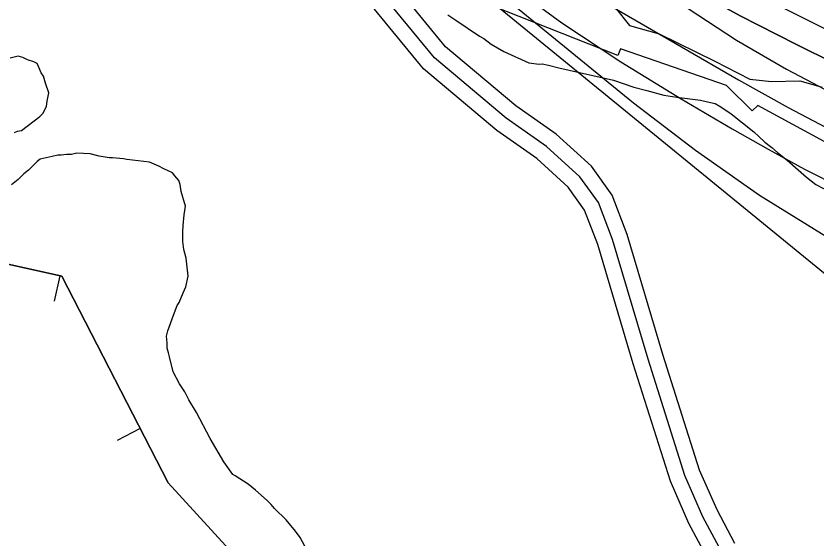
# Model space of a CAD drawing. Extents: x 3279314 to 3317160, y 734079 to 759431.
# Drawn here: x 3286173 to 3286944, y 753041 to 753545 of the extents above; entities that cross this region are included whole.
import ezdxf

# ---------------------------------------------------------------- set-up
doc = ezdxf.new("R2010")
doc.units = 0
for name, color, linetype in [('V-BORW-LINE', 7, 'Continuous'), ('V-RIVR-EDGE', 7, 'Continuous'), ('V-ROAD-CNTR', 7, 'Continuous'), ('V-RRAP-RVMT', 7, 'Continuous'), ('V-SITE-VEGE', 7, 'Continuous'), ('V-TOPO-DPTH', 7, 'Continuous'), ('V-TOPO-MAJR', 7, 'Continuous'), ('V-TOPO-MINR', 7, 'Continuous')]:
    doc.layers.add(name, color=color, linetype=linetype)

msp = doc.modelspace()

# ---------------------------------------------------------------- linework, layer by layer
at = {"layer": 'V-BORW-LINE'}
for p, q in [((3286215.04, 753294.53), (3286209.59, 753270.13)), ((3286292.29, 753147.62), (3286270.07, 753136.16))]:
    msp.add_line(p, q, dxfattribs=at)
for points in [[(3284907.45, 754719.18), (3285075.75, 754436.63), (3285261.17, 754133.11), (3285382.92, 753919.96), (3285475.73, 753765.93), (3285548.16, 753637.18), (3285603.94, 753534.31), (3285703.22, 753356.01), (3285742.19, 753301.86), (3285868.32, 753195.58), (3285937.56, 753218.82), (3286033.9, 753289.55), (3286096.88, 753320.94), (3286216.73, 753294.15), (3286319.38, 753095.09), (3286388.32, 753019.82), (3286551.6, 752940.77), (3286688.04, 752908.66), (3286814.2, 752885.66), (3286896.94, 752894.8), (3286931.94, 752824.8), (3286914.44, 752765.74), (3286739.41, 752804.04)], [(3286739.41, 752804.04), (3286929.75, 752767.93), (3286934.12, 752831.36), (3286901.31, 752894.8), (3286814.2, 752885.66), (3286688.04, 752908.66), (3286551.6, 752940.77), (3286388.32, 753019.82), (3286319.38, 753095.09), (3286216.73, 753294.15), (3286096.88, 753320.94), (3286033.9, 753289.55), (3285937.56, 753218.82), (3285868.32, 753195.58), (3285742.19, 753301.86), (3285703.22, 753356.01), (3285603.94, 753534.31), (3285548.16, 753637.18), (3285475.73, 753765.93), (3285382.92, 753919.96), (3285261.17, 754133.11), (3285075.75, 754436.63), (3284907.45, 754719.18)]]:
    msp.add_lwpolyline(points, dxfattribs=at)
at = {"layer": 'V-RIVR-EDGE'}
msp.add_lwpolyline([(3286749.91, 753552.9), (3286763.77, 753535.48), (3286792.44, 753527.59), (3286845.84, 753501.38), (3286879.71, 753483.9), (3286900.56, 753481.68), (3286927.95, 753482.48), (3286949.24, 753476.34)], dxfattribs=at)
at = {"layer": 'V-ROAD-CNTR'}
for points in [[(3286865.29, 753036.87), (3286848.01, 753069.1), (3286831.22, 753107.55), (3286795.9, 753218.68), (3286761.51, 753334.45), (3286747.09, 753372.24), (3286727.17, 753400.03), (3286693.16, 753430.96), (3286654.07, 753458.35), (3286586.61, 753515.15), (3286539.77, 753572.12), (3286497.66, 753610.73), (3286461.34, 753642.91), (3286400.5, 753690.34), (3286354.11, 753729.85), (3286275.79, 753797.04), (3286211.64, 753844), (3286171.31, 753870.84)], [(3286852.38, 753029.21), (3286834.5, 753062.54), (3286817.16, 753102.26), (3286781.56, 753214.27), (3286747.29, 753329.63), (3286733.77, 753365.08), (3286715.9, 753390), (3286683.78, 753419.22), (3286644.92, 753446.45), (3286575.9, 753504.56), (3286528.85, 753561.78), (3286487.61, 753599.59), (3286451.74, 753631.37), (3286391.02, 753678.7), (3286344.36, 753718.44), (3286266.46, 753785.28), (3286203.05, 753831.7), (3286163.55, 753857.99)], [(3286852.38, 753029.21), (3286834.5, 753062.54), (3286817.16, 753102.26), (3286781.56, 753214.27), (3286747.29, 753329.63), (3286733.77, 753365.08), (3286715.9, 753390), (3286683.78, 753419.22), (3286644.92, 753446.45), (3286575.9, 753504.56), (3286528.85, 753561.78), (3286487.61, 753599.59), (3286451.74, 753631.37), (3286391.02, 753678.7), (3286344.36, 753718.44), (3286266.46, 753785.28), (3286203.05, 753831.7), (3286163.55, 753857.99)], [(3286839.46, 753021.55), (3286821, 753055.99), (3286803.1, 753096.98), (3286767.22, 753209.86), (3286733.08, 753324.81), (3286720.44, 753357.92), (3286704.64, 753379.98), (3286674.39, 753407.48), (3286635.76, 753434.54), (3286565.19, 753493.97), (3286517.94, 753551.44), (3286477.57, 753588.45), (3286442.15, 753619.83), (3286381.54, 753667.07), (3286334.62, 753707.04), (3286257.13, 753773.52), (3286194.46, 753819.4), (3286155.78, 753845.14)]]:
    msp.add_lwpolyline(points, dxfattribs=at)
at = {"layer": 'V-RRAP-RVMT'}
for p, q in [((3286752.37, 753506.88), (3286617.6, 753559.98)), ((3286754.94, 753513.31), (3286752.37, 753506.88)), ((3286857.14, 753477.77), (3286754.94, 753513.31)), ((3286882.03, 753453.54), (3286857.14, 753477.77)), ((3286887.32, 753458.5), (3286882.03, 753453.54)), ((3286996.33, 753399.6), (3286887.32, 753458.5))]:
    msp.add_line(p, q, dxfattribs=at)
at = {"layer": 'V-SITE-VEGE'}
for points in [[(3286588.72, 753545.76), (3286596.52, 753540.81), (3286619.35, 753525.41), (3286623.25, 753523.2), (3286630.49, 753517.7), (3286642.73, 753510.55), (3286666.66, 753499.59), (3286676.65, 753498.53), (3286679.42, 753498.55), (3286685.53, 753497.47), (3286695.53, 753494.75), (3286748.31, 753482.83), (3286767.77, 753476.28), (3286780.55, 753473.02), (3286796.66, 753468.67), (3286809.44, 753466.53), (3286832.2, 753463.88), (3286838.87, 753462.25), (3286846.09, 753460.62), (3286851.66, 753457.32), (3286861.68, 753450.72), (3286883.42, 753433.08), (3286888.44, 753428.67), (3286894.02, 753423.16), (3286900.7, 753418.2), (3286906.28, 753413.24), (3286915.75, 753406.07)], [(3286171.28, 753432.72), (3286174.05, 753433.85), (3286177.93, 753434.43), (3286195.61, 753447.84), (3286198.92, 753451.19), (3286202.21, 753457.87), (3286202.74, 753462.86), (3286204.36, 753470.64), (3286200.98, 753480.05), (3286199.28, 753486.7), (3286197.04, 753490.02), (3286194.23, 753496.11), (3286193.11, 753498.87), (3286189.77, 753500.52), (3286183.65, 753502.71), (3286179.2, 753504.9), (3286174.76, 753505.99), (3286167, 753504.28)], [(3286339.16, 753175.08), (3286335.23, 753182.83), (3286330.2, 753190.57), (3286324.03, 753202.19), (3286320.62, 753216.59), (3286319.48, 753220.47), (3286318.35, 753224.91), (3286318.33, 753229.9), (3286317.73, 753236.56), (3286318.82, 753241.55), (3286324.28, 753256.57), (3286328.11, 753266.02), (3286329.76, 753268.8), (3286333.6, 753278.26), (3286336.34, 753283.82), (3286338.5, 753294.37), (3286336.74, 753311.57), (3286334.48, 753319.88), (3286333.32, 753327.64), (3286333.27, 753337.07), (3286333.79, 753343.18), (3286334.85, 753353.17), (3286335.91, 753361.5), (3286331.95, 753375.91), (3286330.8, 753382.56), (3286329.67, 753386.43), (3286325.76, 753390.85), (3286323.53, 753393.61), (3286315.18, 753397.45), (3286310.17, 753400.2), (3286301.27, 753404.03), (3286279.62, 753406.69), (3286276.29, 753407.22), (3286265.74, 753408.28), (3286262.41, 753408.26), (3286252.97, 753409.87), (3286244.08, 753412.04), (3286231.31, 753412.53), (3286226.33, 753411.39), (3286221.33, 753411.36), (3286216.35, 753410.78), (3286213.02, 753410.76), (3286207.47, 753409.62), (3286195.84, 753406.78), (3286193.07, 753404.55), (3286184.8, 753396.18), (3286180.38, 753392.83), (3286174.86, 753387.25), (3286168.23, 753382.21)], [(3286915.75, 753406.07), (3286934.15, 753389.53), (3286943.07, 753382.36), (3286958.09, 753374.68)], [(3286450.91, 753034.21), (3286446.42, 753042.51), (3286441.95, 753048.58), (3286433.01, 753059.63), (3286421.85, 753070.67), (3286418.5, 753074.53), (3286414.6, 753078.39), (3286403.44, 753088.32), (3286396.2, 753093.83), (3286383.95, 753102.08), (3286381.72, 753103.18), (3286372.78, 753115.34), (3286359.89, 753138.02), (3286346.44, 753162.92), (3286339.16, 753175.08)]]:
    msp.add_lwpolyline(points, dxfattribs=at)
at = {"layer": 'V-TOPO-DPTH'}
msp.add_lwpolyline([(3286961.02, 753499.32), (3286924.47, 753517.39), (3286888.11, 753535.84), (3286870.28, 753545.06), (3286825.83, 753569.49), (3286782.3, 753595.38), (3286740.13, 753623.45), (3286698.89, 753652.98), (3286430.45, 753855.64), (3286415.6, 753868), (3286401.61, 753881.19), (3286388.92, 753895.63), (3286377.09, 753910.91), (3286236.65, 754111.18), (3286203.57, 754160.73), (3286172.05, 754211.2)], dxfattribs=at)
at = {"layer": 'V-TOPO-MAJR'}
msp.add_lwpolyline([(3286155.46, 754063.36), (3286329.11, 753838.83), (3286335.34, 753831.33), (3286341.88, 753824.13), (3286348.9, 753817.4), (3286356.24, 753810.98), (3286589.68, 753620.42), (3286643.52, 753578.51), (3286698.58, 753538.32), (3286755.43, 753500.74), (3286813.49, 753464.88), (3286862.53, 753436.15), (3286897.23, 753416.45), (3286932.26, 753397.39), (3286967.81, 753379.3)], dxfattribs=at)
at = {"layer": 'V-TOPO-MINR'}
for points in [[(3286162.29, 754268.77), (3286184.94, 754224.82), (3286208.31, 754181.32), (3286232.86, 754138.53), (3286259.18, 754096.8), (3286286.68, 754055.79), (3286389.1, 753909.72), (3286398.11, 753898.08), (3286407.78, 753887.08), (3286418.44, 753877.03), (3286429.76, 753867.62), (3286626.57, 753719.02), (3286661.86, 753693.61), (3286697.85, 753669.29), (3286734.9, 753646.61), (3286772.65, 753625.03), (3286811.04, 753604.48), (3286849.58, 753584.21), (3286888.32, 753564.35), (3286927.22, 753544.77), (3286963.2, 753526.89)], [(3286011.44, 754231.9), (3286314.6, 753839.92), (3286324.28, 753828.25), (3286334.46, 753817.06), (3286345.38, 753806.59), (3286356.8, 753796.6), (3286767.64, 753461.22), (3286827.42, 753415.42), (3286888.89, 753372.2), (3286952.91, 753332.85)], [(3286146.94, 754226.11), (3286184.57, 754169.5), (3286365.08, 753912.1), (3286379.72, 753893.18), (3286395.44, 753875.3), (3286412.76, 753858.97), (3286431.15, 753843.67), (3286774.52, 753584.42), (3286820.07, 753552.05), (3286866.73, 753521.5), (3286915.07, 753493.68), (3286964.53, 753467.68)], [(3286172.05, 754211.2), (3286203.57, 754160.73), (3286236.65, 754111.18), (3286377.09, 753910.91), (3286388.92, 753895.63), (3286401.61, 753881.19), (3286415.6, 753868), (3286430.45, 753855.64), (3286698.89, 753652.98), (3286740.13, 753623.45), (3286782.3, 753595.38), (3286825.83, 753569.49), (3286870.28, 753545.06), (3286888.11, 753535.84), (3286924.47, 753517.39), (3286961.02, 753499.32)], [(3286161.52, 753984.9), (3286297.26, 753838.62), (3286311.6, 753823.79), (3286326.34, 753809.38), (3286341.65, 753795.59), (3286357.36, 753782.22), (3286959.34, 753290.8)], [(3286732.19, 753562.48), (3286868.74, 753483.24), (3286916.41, 753456.74), (3286964.68, 753431.44)]]:
    msp.add_lwpolyline(points, dxfattribs=at)

doc.saveas('drawing.dxf')
